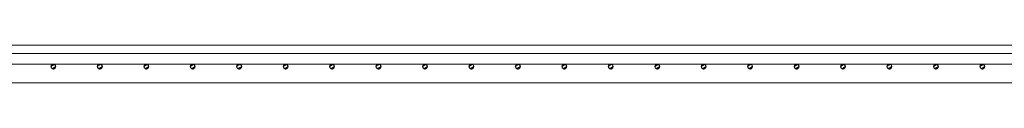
# Model space of a CAD drawing. Header units: millimetres. Extents: x -261 to 187, y -214 to 106.
# Tile 972 of 1056: x -216.0485 to -213.7123, y 25.5501 to 25.6402. Entities that reach past the tile are written whole.
import ezdxf

# ---------------------------------------------------------------- set-up
doc = ezdxf.new("R2010")
doc.units = ezdxf.units.MM
doc.header["$LTSCALE"] = 0.005
doc.header["$MEASUREMENT"] = 0
doc.layers.add('IFC-Corrimão-Contorno', color=9, linetype='Continuous', lineweight=5)
doc.layers.add('IFC-Parede padrão-Contorno', color=9, linetype='Continuous', lineweight=5)

msp = doc.modelspace()

# ---------------------------------------------------------------- linework, layer by layer
at = {"layer": 'IFC-Corrimão-Contorno', "lineweight": 5}
for p, q in [((-218.1979, 25.6202), (-211.5602, 25.6202)), ((-218.1728, 25.5951), (-211.5602, 25.5951)), ((-215.9747, 25.5891), (-215.9716, 25.5943)), ((-215.9747, 25.5891), (-215.9664, 25.5939)), ((-215.9747, 25.5891), (-215.9716, 25.5839)), ((-215.9738, 25.5921), (-215.9686, 25.5951)), ((-215.9738, 25.5921), (-215.9718, 25.5933)), ((-215.9738, 25.5861), (-215.9738, 25.5921)), ((-215.9738, 25.5885), (-215.9738, 25.5921)), ((-215.9738, 25.5861), (-215.9738, 25.5885)), ((-215.9738, 25.5861), (-215.9686, 25.5831)), ((-215.9738, 25.5861), (-215.9718, 25.585)), ((-215.9719, 25.585), (-215.9686, 25.5831)), ((-215.9718, 25.5933), (-215.9686, 25.5951)), ((-215.9716, 25.5943), (-215.9656, 25.5943)), ((-215.9716, 25.5839), (-215.9626, 25.5891)), ((-215.9716, 25.5839), (-215.9656, 25.5839)), ((-215.9686, 25.5951), (-215.9634, 25.5921)), ((-215.9686, 25.5951), (-215.9666, 25.594)), ((-215.9686, 25.5831), (-215.9634, 25.5861)), ((-215.9686, 25.5831), (-215.9666, 25.5843)), ((-215.9666, 25.594), (-215.9634, 25.5921)), ((-215.9666, 25.5843), (-215.9634, 25.5861)), ((-215.9664, 25.5939), (-215.9656, 25.5943)), ((-215.9656, 25.5943), (-215.9648, 25.5929)), ((-215.9656, 25.5839), (-215.9648, 25.5853)), ((-215.9648, 25.5929), (-215.9626, 25.5891)), ((-215.9648, 25.5853), (-215.9626, 25.5891)), ((-215.9634, 25.5861), (-215.9634, 25.5921)), ((-215.9634, 25.5885), (-215.9634, 25.5921)), ((-215.9634, 25.5861), (-215.9634, 25.5885)), ((-215.8644, 25.5891), (-215.8614, 25.5943)), ((-215.8644, 25.5891), (-215.8562, 25.5939)), ((-215.8644, 25.5891), (-215.8614, 25.5839)), ((-215.8636, 25.5921), (-215.8584, 25.5951)), ((-215.8636, 25.5921), (-215.8616, 25.5933)), ((-215.8636, 25.5861), (-215.8636, 25.5921)), ((-215.8636, 25.5885), (-215.8636, 25.5921)), ((-215.8636, 25.5861), (-215.8636, 25.5885)), ((-215.8636, 25.5861), (-215.8584, 25.5831)), ((-215.8636, 25.5861), (-215.8616, 25.585)), ((-215.8617, 25.585), (-215.8584, 25.5831)), ((-215.8616, 25.5933), (-215.8584, 25.5951)), ((-215.8614, 25.5943), (-215.8554, 25.5943)), ((-215.8614, 25.5839), (-215.8524, 25.5891)), ((-215.8614, 25.5839), (-215.8554, 25.5839)), ((-215.8584, 25.5951), (-215.8532, 25.5921)), ((-215.8584, 25.5951), (-215.8564, 25.594)), ((-215.8584, 25.5831), (-215.8532, 25.5861)), ((-215.8584, 25.5831), (-215.8564, 25.5843)), ((-215.8564, 25.594), (-215.8532, 25.5921)), ((-215.8564, 25.5843), (-215.8532, 25.5861)), ((-215.8562, 25.5939), (-215.8554, 25.5943)), ((-215.8554, 25.5943), (-215.8546, 25.5929)), ((-215.8554, 25.5839), (-215.8546, 25.5853)), ((-215.8546, 25.5929), (-215.8524, 25.5891)), ((-215.8546, 25.5853), (-215.8524, 25.5891)), ((-215.8532, 25.5861), (-215.8532, 25.5921)), ((-215.8532, 25.5885), (-215.8532, 25.5921)), ((-215.8532, 25.5861), (-215.8532, 25.5885)), ((-215.7542, 25.5891), (-215.7512, 25.5943)), ((-215.7542, 25.5891), (-215.746, 25.5939)), ((-215.7542, 25.5891), (-215.7512, 25.5839)), ((-215.7534, 25.5921), (-215.7482, 25.5951)), ((-215.7534, 25.5921), (-215.7514, 25.5933)), ((-215.7534, 25.5861), (-215.7534, 25.5921)), ((-215.7534, 25.5885), (-215.7534, 25.5921)), ((-215.7534, 25.5861), (-215.7534, 25.5885)), ((-215.7534, 25.5861), (-215.7482, 25.5831)), ((-215.7534, 25.5861), (-215.7514, 25.585)), ((-215.7515, 25.585), (-215.7482, 25.5831)), ((-215.7514, 25.5933), (-215.7482, 25.5951)), ((-215.7512, 25.5943), (-215.7452, 25.5943)), ((-215.7512, 25.5839), (-215.7422, 25.5891)), ((-215.7512, 25.5839), (-215.7452, 25.5839)), ((-215.7482, 25.5951), (-215.743, 25.5921)), ((-215.7482, 25.5951), (-215.7462, 25.594)), ((-215.7482, 25.5831), (-215.743, 25.5861)), ((-215.7482, 25.5831), (-215.7462, 25.5843)), ((-215.7462, 25.594), (-215.743, 25.5921)), ((-215.7462, 25.5843), (-215.743, 25.5861)), ((-215.746, 25.5939), (-215.7452, 25.5943)), ((-215.7452, 25.5943), (-215.7444, 25.5929)), ((-215.7452, 25.5839), (-215.7444, 25.5853)), ((-215.7444, 25.5929), (-215.7422, 25.5891)), ((-215.7444, 25.5853), (-215.7422, 25.5891)), ((-215.743, 25.5861), (-215.743, 25.5921)), ((-215.743, 25.5885), (-215.743, 25.5921)), ((-215.743, 25.5861), (-215.743, 25.5885)), ((-215.644, 25.5891), (-215.641, 25.5943)), ((-215.644, 25.5891), (-215.6358, 25.5939)), ((-215.644, 25.5891), (-215.641, 25.5839)), ((-215.6432, 25.5921), (-215.638, 25.5951)), ((-215.6432, 25.5921), (-215.6412, 25.5933)), ((-215.6432, 25.5861), (-215.6432, 25.5921)), ((-215.6432, 25.5885), (-215.6432, 25.5921)), ((-215.6432, 25.5861), (-215.6432, 25.5885)), ((-215.6432, 25.5861), (-215.638, 25.5831)), ((-215.6432, 25.5861), (-215.6412, 25.585)), ((-215.6413, 25.585), (-215.638, 25.5831)), ((-215.6412, 25.5933), (-215.638, 25.5951)), ((-215.641, 25.5943), (-215.635, 25.5943)), ((-215.641, 25.5839), (-215.632, 25.5891)), ((-215.641, 25.5839), (-215.635, 25.5839)), ((-215.638, 25.5951), (-215.6328, 25.5921)), ((-215.638, 25.5951), (-215.636, 25.594)), ((-215.638, 25.5831), (-215.6328, 25.5861)), ((-215.638, 25.5831), (-215.636, 25.5843)), ((-215.636, 25.594), (-215.6328, 25.5921)), ((-215.636, 25.5843), (-215.6328, 25.5861)), ((-215.6358, 25.5939), (-215.635, 25.5943)), ((-215.635, 25.5943), (-215.6342, 25.5929)), ((-215.635, 25.5839), (-215.6342, 25.5853)), ((-215.6342, 25.5929), (-215.632, 25.5891)), ((-215.6342, 25.5853), (-215.632, 25.5891)), ((-215.6328, 25.5861), (-215.6328, 25.5921)), ((-215.6328, 25.5885), (-215.6328, 25.5921)), ((-215.6328, 25.5861), (-215.6328, 25.5885)), ((-215.5338, 25.5891), (-215.5308, 25.5943)), ((-215.5338, 25.5891), (-215.5256, 25.5939)), ((-215.5338, 25.5891), (-215.5308, 25.5839)), ((-215.533, 25.5921), (-215.5278, 25.5951)), ((-215.533, 25.5921), (-215.531, 25.5933)), ((-215.533, 25.5861), (-215.533, 25.5921)), ((-215.533, 25.5885), (-215.533, 25.5921)), ((-215.533, 25.5861), (-215.533, 25.5885)), ((-215.533, 25.5861), (-215.5278, 25.5831)), ((-215.533, 25.5861), (-215.531, 25.585)), ((-215.5311, 25.585), (-215.5278, 25.5831)), ((-215.531, 25.5933), (-215.5278, 25.5951)), ((-215.5308, 25.5943), (-215.5264, 25.5943)), ((-215.5308, 25.5839), (-215.5218, 25.5891)), ((-215.5308, 25.5839), (-215.5264, 25.5839)), ((-215.5278, 25.5951), (-215.5226, 25.5921)), ((-215.5278, 25.5951), (-215.5258, 25.594)), ((-215.5278, 25.5831), (-215.5226, 25.5861)), ((-215.5278, 25.5831), (-215.5258, 25.5843)), ((-215.5264, 25.5943), (-215.5248, 25.5943)), ((-215.5264, 25.5839), (-215.5248, 25.5839)), ((-215.5258, 25.594), (-215.5226, 25.5921)), ((-215.5258, 25.5843), (-215.5226, 25.5861)), ((-215.5256, 25.5939), (-215.5248, 25.5943)), ((-215.5248, 25.5943), (-215.524, 25.5929)), ((-215.5248, 25.5839), (-215.524, 25.5853)), ((-215.524, 25.5929), (-215.5218, 25.5891)), ((-215.524, 25.5853), (-215.5218, 25.5891)), ((-215.5226, 25.5861), (-215.5226, 25.5921)), ((-215.5226, 25.5885), (-215.5226, 25.5921)), ((-215.5226, 25.5861), (-215.5226, 25.5885)), ((-215.4236, 25.5891), (-215.4206, 25.5943)), ((-215.4236, 25.5891), (-215.4154, 25.5939)), ((-215.4236, 25.5891), (-215.4206, 25.5839)), ((-215.4228, 25.5921), (-215.4176, 25.5951)), ((-215.4228, 25.5921), (-215.4208, 25.5933)), ((-215.4228, 25.5861), (-215.4228, 25.5921)), ((-215.4228, 25.5885), (-215.4228, 25.5921)), ((-215.4228, 25.5861), (-215.4228, 25.5885)), ((-215.4228, 25.5861), (-215.4176, 25.5831)), ((-215.4228, 25.5861), (-215.4208, 25.585)), ((-215.4209, 25.585), (-215.4176, 25.5831)), ((-215.4208, 25.5933), (-215.4176, 25.5951)), ((-215.4206, 25.5943), (-215.4146, 25.5943)), ((-215.4206, 25.5839), (-215.4116, 25.5891)), ((-215.4206, 25.5839), (-215.4162, 25.5839)), ((-215.4176, 25.5951), (-215.4124, 25.5921)), ((-215.4176, 25.5951), (-215.4156, 25.594)), ((-215.4176, 25.5831), (-215.4124, 25.5861)), ((-215.4176, 25.5831), (-215.4156, 25.5843)), ((-215.4162, 25.5839), (-215.4146, 25.5839)), ((-215.4156, 25.594), (-215.4124, 25.5921)), ((-215.4156, 25.5843), (-215.4124, 25.5861)), ((-215.4154, 25.5939), (-215.4146, 25.5943)), ((-215.4146, 25.5943), (-215.4138, 25.5929)), ((-215.4146, 25.5839), (-215.4138, 25.5853)), ((-215.4138, 25.5929), (-215.4116, 25.5891)), ((-215.4138, 25.5853), (-215.4116, 25.5891)), ((-215.4124, 25.5861), (-215.4124, 25.5921)), ((-215.4124, 25.5885), (-215.4124, 25.5921)), ((-215.4124, 25.5861), (-215.4124, 25.5885)), ((-215.3134, 25.5891), (-215.3104, 25.5943)), ((-215.3134, 25.5891), (-215.3052, 25.5939)), ((-215.3134, 25.5891), (-215.3104, 25.5839)), ((-215.3126, 25.5921), (-215.3074, 25.5951)), ((-215.3126, 25.5921), (-215.3106, 25.5933)), ((-215.3126, 25.5861), (-215.3126, 25.5921)), ((-215.3126, 25.5885), (-215.3126, 25.5921)), ((-215.3126, 25.5861), (-215.3126, 25.5885)), ((-215.3126, 25.5861), (-215.3074, 25.5831)), ((-215.3126, 25.5861), (-215.3106, 25.585)), ((-215.3106, 25.5933), (-215.3074, 25.5951)), ((-215.3106, 25.585), (-215.3074, 25.5831)), ((-215.3104, 25.5943), (-215.306, 25.5943)), ((-215.3104, 25.5839), (-215.3014, 25.5891)), ((-215.3104, 25.5839), (-215.306, 25.5839)), ((-215.3074, 25.5951), (-215.3022, 25.5921)), ((-215.3074, 25.5951), (-215.3054, 25.594)), ((-215.3074, 25.5831), (-215.3022, 25.5861)), ((-215.3074, 25.5831), (-215.3054, 25.5843)), ((-215.306, 25.5943), (-215.3044, 25.5943)), ((-215.306, 25.5839), (-215.3044, 25.5839)), ((-215.3054, 25.594), (-215.3022, 25.5921)), ((-215.3054, 25.5843), (-215.3022, 25.5861)), ((-215.3052, 25.5939), (-215.3044, 25.5943)), ((-215.3044, 25.5943), (-215.3036, 25.5929)), ((-215.3044, 25.5839), (-215.3036, 25.5853)), ((-215.3036, 25.5929), (-215.3014, 25.5891)), ((-215.3036, 25.5853), (-215.3014, 25.5891)), ((-215.3022, 25.5861), (-215.3022, 25.5921)), ((-215.3022, 25.5885), (-215.3022, 25.5921)), ((-215.3022, 25.5861), (-215.3022, 25.5885)), ((-215.2032, 25.5891), (-215.2002, 25.5943)), ((-215.2032, 25.5891), (-215.195, 25.5939)), ((-215.2032, 25.5891), (-215.2002, 25.5839)), ((-215.2024, 25.5921), (-215.1972, 25.5951)), ((-215.2024, 25.5921), (-215.2004, 25.5933)), ((-215.2024, 25.5861), (-215.2024, 25.5921)), ((-215.2024, 25.5885), (-215.2024, 25.5921)), ((-215.2024, 25.5861), (-215.2024, 25.5885)), ((-215.2024, 25.5861), (-215.1972, 25.5831)), ((-215.2024, 25.5861), (-215.2004, 25.585)), ((-215.2004, 25.5933), (-215.1972, 25.5951)), ((-215.2004, 25.585), (-215.1972, 25.5831)), ((-215.2002, 25.5943), (-215.1942, 25.5943)), ((-215.2002, 25.5839), (-215.1912, 25.5891)), ((-215.2002, 25.5839), (-215.1958, 25.5839)), ((-215.1972, 25.5951), (-215.192, 25.5921)), ((-215.1972, 25.5951), (-215.1951, 25.594)), ((-215.1972, 25.5831), (-215.192, 25.5861)), ((-215.1972, 25.5831), (-215.1951, 25.5843)), ((-215.1958, 25.5839), (-215.1942, 25.5839)), ((-215.1951, 25.594), (-215.192, 25.5921)), ((-215.1951, 25.5843), (-215.192, 25.5861)), ((-215.195, 25.5939), (-215.1942, 25.5943)), ((-215.1942, 25.5943), (-215.1934, 25.5929)), ((-215.1942, 25.5839), (-215.1934, 25.5853)), ((-215.1934, 25.5929), (-215.1912, 25.5891)), ((-215.1934, 25.5853), (-215.1912, 25.5891)), ((-215.192, 25.5861), (-215.192, 25.5921)), ((-215.192, 25.5885), (-215.192, 25.5921)), ((-215.192, 25.5861), (-215.192, 25.5885)), ((-215.093, 25.5891), (-215.09, 25.5943)), ((-215.093, 25.5891), (-215.0848, 25.5939)), ((-215.093, 25.5891), (-215.09, 25.5839)), ((-215.0922, 25.5921), (-215.087, 25.5951)), ((-215.0922, 25.5921), (-215.0901, 25.5933)), ((-215.0922, 25.5861), (-215.0922, 25.5921)), ((-215.0922, 25.5885), (-215.0922, 25.5921)), ((-215.0922, 25.5861), (-215.0922, 25.5885)), ((-215.0922, 25.5861), (-215.087, 25.5831)), ((-215.0922, 25.5861), (-215.0901, 25.585)), ((-215.0902, 25.585), (-215.087, 25.5831)), ((-215.0901, 25.5933), (-215.087, 25.5951)), ((-215.09, 25.5943), (-215.0856, 25.5943)), ((-215.09, 25.5839), (-215.081, 25.5891)), ((-215.09, 25.5839), (-215.0856, 25.5839)), ((-215.087, 25.5951), (-215.0818, 25.5921)), ((-215.087, 25.5951), (-215.0849, 25.594)), ((-215.087, 25.5831), (-215.0818, 25.5861)), ((-215.087, 25.5831), (-215.0849, 25.5843)), ((-215.0856, 25.5943), (-215.084, 25.5943)), ((-215.0856, 25.5839), (-215.084, 25.5839)), ((-215.0849, 25.594), (-215.0818, 25.5921)), ((-215.0849, 25.5843), (-215.0818, 25.5861)), ((-215.0848, 25.5939), (-215.084, 25.5943)), ((-215.084, 25.5943), (-215.0832, 25.5929)), ((-215.084, 25.5839), (-215.0832, 25.5853)), ((-215.0832, 25.5929), (-215.081, 25.5891)), ((-215.0832, 25.5853), (-215.081, 25.5891)), ((-215.0818, 25.5861), (-215.0818, 25.5921)), ((-215.0818, 25.5885), (-215.0818, 25.5921)), ((-215.0818, 25.5861), (-215.0818, 25.5885)), ((-214.9828, 25.5891), (-214.9798, 25.5943)), ((-214.9828, 25.5891), (-214.9746, 25.5939)), ((-214.9828, 25.5891), (-214.9798, 25.5839)), ((-214.982, 25.5921), (-214.9768, 25.5951)), ((-214.982, 25.5921), (-214.9799, 25.5933)), ((-214.982, 25.5861), (-214.982, 25.5921)), ((-214.982, 25.5885), (-214.982, 25.5921)), ((-214.982, 25.5861), (-214.982, 25.5885)), ((-214.982, 25.5861), (-214.9768, 25.5831)), ((-214.982, 25.5861), (-214.9799, 25.585)), ((-214.98, 25.585), (-214.9768, 25.5831)), ((-214.9799, 25.5933), (-214.9768, 25.5951)), ((-214.9798, 25.5943), (-214.9737, 25.5943)), ((-214.9798, 25.5839), (-214.9707, 25.5891)), ((-214.9798, 25.5839), (-214.9754, 25.5839)), ((-214.9768, 25.5951), (-214.9715, 25.5921)), ((-214.9768, 25.5951), (-214.9747, 25.594)), ((-214.9768, 25.5831), (-214.9715, 25.5861)), ((-214.9768, 25.5831), (-214.9747, 25.5843)), ((-214.9754, 25.5839), (-214.9737, 25.5839)), ((-214.9747, 25.594), (-214.9715, 25.5921)), ((-214.9747, 25.5843), (-214.9715, 25.5861)), ((-214.9746, 25.5939), (-214.9737, 25.5943)), ((-214.9737, 25.5943), (-214.9729, 25.5929)), ((-214.9737, 25.5839), (-214.9729, 25.5853)), ((-214.9729, 25.5929), (-214.9707, 25.5891)), ((-214.9729, 25.5853), (-214.9707, 25.5891)), ((-214.9715, 25.5861), (-214.9715, 25.5921)), ((-214.9715, 25.5885), (-214.9715, 25.5921)), ((-214.9715, 25.5861), (-214.9715, 25.5885)), ((-214.8726, 25.5891), (-214.8695, 25.5943)), ((-214.8726, 25.5891), (-214.8643, 25.5939)), ((-214.8726, 25.5891), (-214.8695, 25.5839)), ((-214.8717, 25.5921), (-214.8665, 25.5951)), ((-214.8717, 25.5921), (-214.8697, 25.5933)), ((-214.8717, 25.5861), (-214.8717, 25.5921)), ((-214.8717, 25.5885), (-214.8717, 25.5921)), ((-214.8717, 25.5861), (-214.8717, 25.5885)), ((-214.8717, 25.5861), (-214.8665, 25.5831)), ((-214.8717, 25.5861), (-214.8697, 25.585)), ((-214.8698, 25.585), (-214.8665, 25.5831)), ((-214.8697, 25.5933), (-214.8665, 25.5951)), ((-214.8695, 25.5943), (-214.8635, 25.5943)), ((-214.8695, 25.5839), (-214.8605, 25.5891)), ((-214.8695, 25.5839), (-214.8651, 25.5839)), ((-214.8665, 25.5951), (-214.8613, 25.5921)), ((-214.8665, 25.5951), (-214.8645, 25.594)), ((-214.8665, 25.5831), (-214.8613, 25.5861)), ((-214.8665, 25.5831), (-214.8645, 25.5843)), ((-214.8651, 25.5839), (-214.8635, 25.5839)), ((-214.8645, 25.594), (-214.8613, 25.5921)), ((-214.8645, 25.5843), (-214.8613, 25.5861)), ((-214.8643, 25.5939), (-214.8635, 25.5943)), ((-214.8635, 25.5943), (-214.8627, 25.5929)), ((-214.8635, 25.5839), (-214.8627, 25.5853)), ((-214.8627, 25.5929), (-214.8605, 25.5891)), ((-214.8627, 25.5853), (-214.8605, 25.5891)), ((-214.8613, 25.5861), (-214.8613, 25.5921)), ((-214.8613, 25.5885), (-214.8613, 25.5921)), ((-214.8613, 25.5861), (-214.8613, 25.5885)), ((-214.7623, 25.5891), (-214.7593, 25.5943)), ((-214.7623, 25.5891), (-214.7541, 25.5939)), ((-214.7623, 25.5891), (-214.7593, 25.5839)), ((-214.7615, 25.5921), (-214.7563, 25.5951)), ((-214.7615, 25.5921), (-214.7595, 25.5933)), ((-214.7615, 25.5861), (-214.7615, 25.5921)), ((-214.7615, 25.5885), (-214.7615, 25.5921)), ((-214.7615, 25.5861), (-214.7615, 25.5885)), ((-214.7615, 25.5861), (-214.7563, 25.5831)), ((-214.7615, 25.5861), (-214.7595, 25.585)), ((-214.7596, 25.585), (-214.7563, 25.5831)), ((-214.7595, 25.5933), (-214.7563, 25.5951)), ((-214.7593, 25.5943), (-214.7533, 25.5943)), ((-214.7593, 25.5839), (-214.7503, 25.5891)), ((-214.7593, 25.5839), (-214.7549, 25.5839)), ((-214.7563, 25.5951), (-214.7511, 25.5921)), ((-214.7563, 25.5951), (-214.7543, 25.594)), ((-214.7563, 25.5831), (-214.7511, 25.5861)), ((-214.7563, 25.5831), (-214.7543, 25.5843)), ((-214.7549, 25.5839), (-214.7533, 25.5839)), ((-214.7543, 25.594), (-214.7511, 25.5921)), ((-214.7543, 25.5843), (-214.7511, 25.5861)), ((-214.7541, 25.5939), (-214.7533, 25.5943)), ((-214.7533, 25.5943), (-214.7525, 25.5929)), ((-214.7533, 25.5839), (-214.7525, 25.5853)), ((-214.7525, 25.5929), (-214.7503, 25.5891)), ((-214.7525, 25.5853), (-214.7503, 25.5891)), ((-214.7511, 25.5861), (-214.7511, 25.5921)), ((-214.7511, 25.5885), (-214.7511, 25.5921)), ((-214.7511, 25.5861), (-214.7511, 25.5885)), ((-214.6521, 25.5891), (-214.6491, 25.5943)), ((-214.6521, 25.5891), (-214.6439, 25.5939)), ((-214.6521, 25.5891), (-214.6491, 25.5839)), ((-214.6513, 25.5921), (-214.6461, 25.5951)), ((-214.6513, 25.5921), (-214.6493, 25.5933)), ((-214.6513, 25.5861), (-214.6513, 25.5921)), ((-214.6513, 25.5885), (-214.6513, 25.5921)), ((-214.6513, 25.5861), (-214.6513, 25.5885)), ((-214.6513, 25.5861), (-214.6461, 25.5831)), ((-214.6513, 25.5861), (-214.6493, 25.585)), ((-214.6494, 25.585), (-214.6461, 25.5831)), ((-214.6493, 25.5933), (-214.6461, 25.5951)), ((-214.6491, 25.5943), (-214.6431, 25.5943)), ((-214.6491, 25.5839), (-214.6401, 25.5891)), ((-214.6491, 25.5839), (-214.6447, 25.5839)), ((-214.6461, 25.5951), (-214.6409, 25.5921)), ((-214.6461, 25.5951), (-214.6441, 25.594)), ((-214.6461, 25.5831), (-214.6409, 25.5861)), ((-214.6461, 25.5831), (-214.6441, 25.5843)), ((-214.6447, 25.5839), (-214.6431, 25.5839)), ((-214.6441, 25.594), (-214.6409, 25.5921)), ((-214.6441, 25.5843), (-214.6409, 25.5861)), ((-214.6439, 25.5939), (-214.6431, 25.5943)), ((-214.6431, 25.5943), (-214.6423, 25.5929)), ((-214.6431, 25.5839), (-214.6423, 25.5853)), ((-214.6423, 25.5929), (-214.6401, 25.5891)), ((-214.6423, 25.5853), (-214.6401, 25.5891)), ((-214.6409, 25.5861), (-214.6409, 25.5921)), ((-214.6409, 25.5885), (-214.6409, 25.5921)), ((-214.6409, 25.5861), (-214.6409, 25.5885)), ((-214.5419, 25.5891), (-214.5389, 25.5943)), ((-214.5419, 25.5891), (-214.5337, 25.5939)), ((-214.5419, 25.5891), (-214.5389, 25.5839)), ((-214.5411, 25.5921), (-214.5359, 25.5951)), ((-214.5411, 25.5921), (-214.5391, 25.5933)), ((-214.5411, 25.5861), (-214.5411, 25.5921)), ((-214.5411, 25.5885), (-214.5411, 25.5921)), ((-214.5411, 25.5861), (-214.5411, 25.5885)), ((-214.5411, 25.5861), (-214.5359, 25.5831)), ((-214.5411, 25.5861), (-214.5391, 25.585)), ((-214.5392, 25.585), (-214.5359, 25.5831)), ((-214.5391, 25.5933), (-214.5359, 25.5951)), ((-214.5389, 25.5943), (-214.5345, 25.5943)), ((-214.5389, 25.5839), (-214.5299, 25.5891)), ((-214.5389, 25.5839), (-214.5345, 25.5839)), ((-214.5359, 25.5951), (-214.5307, 25.5921)), ((-214.5359, 25.5951), (-214.5339, 25.594)), ((-214.5359, 25.5831), (-214.5307, 25.5861)), ((-214.5359, 25.5831), (-214.5339, 25.5843)), ((-214.5345, 25.5943), (-214.5329, 25.5943)), ((-214.5345, 25.5839), (-214.5329, 25.5839)), ((-214.5339, 25.594), (-214.5307, 25.5921)), ((-214.5339, 25.5843), (-214.5307, 25.5861)), ((-214.5337, 25.5939), (-214.5329, 25.5943)), ((-214.5329, 25.5943), (-214.5321, 25.5929)), ((-214.5329, 25.5839), (-214.5321, 25.5853)), ((-214.5321, 25.5929), (-214.5299, 25.5891)), ((-214.5321, 25.5853), (-214.5299, 25.5891)), ((-214.5307, 25.5861), (-214.5307, 25.5921)), ((-214.5307, 25.5885), (-214.5307, 25.5921)), ((-214.5307, 25.5861), (-214.5307, 25.5885)), ((-214.4317, 25.5891), (-214.4287, 25.5943)), ((-214.4317, 25.5891), (-214.4235, 25.5939)), ((-214.4317, 25.5891), (-214.4287, 25.5839)), ((-214.4309, 25.5921), (-214.4257, 25.5951)), ((-214.4309, 25.5921), (-214.4289, 25.5933)), ((-214.4309, 25.5861), (-214.4309, 25.5921)), ((-214.4309, 25.5885), (-214.4309, 25.5921)), ((-214.4309, 25.5861), (-214.4309, 25.5885)), ((-214.4309, 25.5861), (-214.4257, 25.5831)), ((-214.4309, 25.5861), (-214.4289, 25.585)), ((-214.429, 25.585), (-214.4257, 25.5831)), ((-214.4289, 25.5933), (-214.4257, 25.5951)), ((-214.4287, 25.5943), (-214.4227, 25.5943)), ((-214.4287, 25.5839), (-214.4197, 25.5891)), ((-214.4287, 25.5839), (-214.4243, 25.5839)), ((-214.4257, 25.5951), (-214.4205, 25.5921)), ((-214.4257, 25.5951), (-214.4237, 25.594)), ((-214.4257, 25.5831), (-214.4205, 25.5861)), ((-214.4257, 25.5831), (-214.4237, 25.5843)), ((-214.4243, 25.5839), (-214.4227, 25.5839)), ((-214.4237, 25.594), (-214.4205, 25.5921)), ((-214.4237, 25.5843), (-214.4205, 25.5861)), ((-214.4235, 25.5939), (-214.4227, 25.5943)), ((-214.4227, 25.5943), (-214.4219, 25.5929)), ((-214.4227, 25.5839), (-214.4219, 25.5853)), ((-214.4219, 25.5929), (-214.4197, 25.5891)), ((-214.4219, 25.5853), (-214.4197, 25.5891)), ((-214.4205, 25.5861), (-214.4205, 25.5921)), ((-214.4205, 25.5885), (-214.4205, 25.5921)), ((-214.4205, 25.5861), (-214.4205, 25.5885)), ((-214.3215, 25.5891), (-214.3185, 25.5943)), ((-214.3215, 25.5891), (-214.3133, 25.5939)), ((-214.3215, 25.5891), (-214.3185, 25.5839)), ((-214.3207, 25.5921), (-214.3155, 25.5951)), ((-214.3207, 25.5921), (-214.3187, 25.5933)), ((-214.3207, 25.5861), (-214.3207, 25.5921)), ((-214.3207, 25.5885), (-214.3207, 25.5921)), ((-214.3207, 25.5861), (-214.3207, 25.5885)), ((-214.3207, 25.5861), (-214.3155, 25.5831)), ((-214.3207, 25.5861), (-214.3187, 25.585)), ((-214.3188, 25.585), (-214.3155, 25.5831)), ((-214.3187, 25.5933), (-214.3155, 25.5951)), ((-214.3185, 25.5943), (-214.3141, 25.5943)), ((-214.3185, 25.5839), (-214.3095, 25.5891)), ((-214.3185, 25.5839), (-214.3141, 25.5839)), ((-214.3155, 25.5951), (-214.3103, 25.5921)), ((-214.3155, 25.5951), (-214.3135, 25.594)), ((-214.3155, 25.5831), (-214.3103, 25.5861)), ((-214.3155, 25.5831), (-214.3135, 25.5843)), ((-214.3141, 25.5943), (-214.3125, 25.5943)), ((-214.3141, 25.5839), (-214.3125, 25.5839)), ((-214.3135, 25.594), (-214.3103, 25.5921)), ((-214.3135, 25.5843), (-214.3103, 25.5861)), ((-214.3133, 25.5939), (-214.3125, 25.5943)), ((-214.3125, 25.5943), (-214.3117, 25.5929)), ((-214.3125, 25.5839), (-214.3117, 25.5853)), ((-214.3117, 25.5929), (-214.3095, 25.5891)), ((-214.3117, 25.5853), (-214.3095, 25.5891)), ((-214.3103, 25.5861), (-214.3103, 25.5921)), ((-214.3103, 25.5885), (-214.3103, 25.5921)), ((-214.3103, 25.5861), (-214.3103, 25.5885)), ((-214.2113, 25.5891), (-214.2083, 25.5943)), ((-214.2113, 25.5891), (-214.2031, 25.5939)), ((-214.2113, 25.5891), (-214.2083, 25.5839)), ((-214.2105, 25.5921), (-214.2053, 25.5951)), ((-214.2105, 25.5921), (-214.2085, 25.5933)), ((-214.2105, 25.5861), (-214.2105, 25.5921)), ((-214.2105, 25.5885), (-214.2105, 25.5921)), ((-214.2105, 25.5861), (-214.2105, 25.5885)), ((-214.2105, 25.5861), (-214.2053, 25.5831)), ((-214.2105, 25.5861), (-214.2085, 25.585)), ((-214.2085, 25.5933), (-214.2053, 25.5951)), ((-214.2085, 25.585), (-214.2053, 25.5831)), ((-214.2083, 25.5943), (-214.2023, 25.5943)), ((-214.2083, 25.5839), (-214.1993, 25.5891)), ((-214.2083, 25.5839), (-214.2039, 25.5839)), ((-214.2053, 25.5951), (-214.2001, 25.5921)), ((-214.2053, 25.5951), (-214.2033, 25.594)), ((-214.2053, 25.5831), (-214.2001, 25.5861)), ((-214.2053, 25.5831), (-214.2033, 25.5843)), ((-214.2039, 25.5839), (-214.2023, 25.5839)), ((-214.2033, 25.594), (-214.2001, 25.5921)), ((-214.2033, 25.5843), (-214.2001, 25.5861)), ((-214.2031, 25.5939), (-214.2023, 25.5943)), ((-214.2023, 25.5943), (-214.2015, 25.5929)), ((-214.2023, 25.5839), (-214.2015, 25.5853)), ((-214.2015, 25.5929), (-214.1993, 25.5891)), ((-214.2015, 25.5853), (-214.1993, 25.5891)), ((-214.2001, 25.5861), (-214.2001, 25.5921)), ((-214.2001, 25.5885), (-214.2001, 25.5921)), ((-214.2001, 25.5861), (-214.2001, 25.5885)), ((-214.1011, 25.5891), (-214.0981, 25.5943)), ((-214.1011, 25.5891), (-214.0929, 25.5939)), ((-214.1011, 25.5891), (-214.0981, 25.5839)), ((-214.1003, 25.5921), (-214.0951, 25.5951)), ((-214.1003, 25.5921), (-214.0983, 25.5933)), ((-214.1003, 25.5861), (-214.1003, 25.5921)), ((-214.1003, 25.5885), (-214.1003, 25.5921)), ((-214.1003, 25.5861), (-214.1003, 25.5885)), ((-214.1003, 25.5861), (-214.0951, 25.5831)), ((-214.1003, 25.5861), (-214.0983, 25.585)), ((-214.0983, 25.5933), (-214.0951, 25.5951)), ((-214.0983, 25.585), (-214.0951, 25.5831)), ((-214.0981, 25.5943), (-214.0921, 25.5943)), ((-214.0981, 25.5839), (-214.0891, 25.5891)), ((-214.0981, 25.5839), (-214.0937, 25.5839)), ((-214.0951, 25.5951), (-214.0899, 25.5921)), ((-214.0951, 25.5951), (-214.093, 25.594)), ((-214.0951, 25.5831), (-214.0899, 25.5861)), ((-214.0951, 25.5831), (-214.093, 25.5843)), ((-214.0937, 25.5839), (-214.0921, 25.5839)), ((-214.093, 25.594), (-214.0899, 25.5921)), ((-214.093, 25.5843), (-214.0899, 25.5861)), ((-214.0929, 25.5939), (-214.0921, 25.5943)), ((-214.0921, 25.5943), (-214.0913, 25.5929)), ((-214.0921, 25.5839), (-214.0913, 25.5853)), ((-214.0913, 25.5929), (-214.0891, 25.5891)), ((-214.0913, 25.5853), (-214.0891, 25.5891)), ((-214.0899, 25.5861), (-214.0899, 25.5921)), ((-214.0899, 25.5885), (-214.0899, 25.5921)), ((-214.0899, 25.5861), (-214.0899, 25.5885)), ((-213.9909, 25.5891), (-213.9879, 25.5943)), ((-213.9909, 25.5891), (-213.9827, 25.5939)), ((-213.9909, 25.5891), (-213.9879, 25.5839)), ((-213.9901, 25.5921), (-213.9849, 25.5951)), ((-213.9901, 25.5921), (-213.988, 25.5933)), ((-213.9901, 25.5861), (-213.9901, 25.5921)), ((-213.9901, 25.5885), (-213.9901, 25.5921)), ((-213.9901, 25.5861), (-213.9901, 25.5885)), ((-213.9901, 25.5861), (-213.9849, 25.5831)), ((-213.9901, 25.5861), (-213.988, 25.585)), ((-213.9881, 25.585), (-213.9849, 25.5831)), ((-213.988, 25.5933), (-213.9849, 25.5951)), ((-213.9879, 25.5943), (-213.9835, 25.5943)), ((-213.9879, 25.5839), (-213.9789, 25.5891)), ((-213.9879, 25.5839), (-213.9835, 25.5839)), ((-213.9849, 25.5951), (-213.9797, 25.5921)), ((-213.9849, 25.5951), (-213.9828, 25.594)), ((-213.9849, 25.5831), (-213.9797, 25.5861)), ((-213.9849, 25.5831), (-213.9828, 25.5843)), ((-213.9835, 25.5943), (-213.9819, 25.5943)), ((-213.9835, 25.5839), (-213.9819, 25.5839)), ((-213.9828, 25.594), (-213.9797, 25.5921)), ((-213.9828, 25.5843), (-213.9797, 25.5861)), ((-213.9827, 25.5939), (-213.9819, 25.5943)), ((-213.9819, 25.5943), (-213.9811, 25.5929)), ((-213.9819, 25.5839), (-213.9811, 25.5853)), ((-213.9811, 25.5929), (-213.9789, 25.5891)), ((-213.9811, 25.5853), (-213.9789, 25.5891)), ((-213.9797, 25.5861), (-213.9797, 25.5921)), ((-213.9797, 25.5885), (-213.9797, 25.5921)), ((-213.9797, 25.5861), (-213.9797, 25.5885)), ((-213.8807, 25.5891), (-213.8777, 25.5943)), ((-213.8807, 25.5891), (-213.8725, 25.5939)), ((-213.8807, 25.5891), (-213.8777, 25.5839)), ((-213.8799, 25.5921), (-213.8747, 25.5951)), ((-213.8799, 25.5921), (-213.8778, 25.5933)), ((-213.8799, 25.5861), (-213.8799, 25.5921)), ((-213.8799, 25.5885), (-213.8799, 25.5921)), ((-213.8799, 25.5861), (-213.8799, 25.5885)), ((-213.8799, 25.5861), (-213.8747, 25.5831)), ((-213.8799, 25.5861), (-213.8778, 25.585)), ((-213.8779, 25.585), (-213.8747, 25.5831)), ((-213.8778, 25.5933), (-213.8747, 25.5951)), ((-213.8777, 25.5943), (-213.8716, 25.5943)), ((-213.8777, 25.5839), (-213.8686, 25.5891)), ((-213.8777, 25.5839), (-213.8733, 25.5839)), ((-213.8747, 25.5951), (-213.8694, 25.5921)), ((-213.8747, 25.5951), (-213.8726, 25.594)), ((-213.8747, 25.5831), (-213.8694, 25.5861)), ((-213.8747, 25.5831), (-213.8726, 25.5843)), ((-213.8733, 25.5839), (-213.8716, 25.5839)), ((-213.8726, 25.594), (-213.8694, 25.5921)), ((-213.8726, 25.5843), (-213.8694, 25.5861)), ((-213.8725, 25.5939), (-213.8716, 25.5943)), ((-213.8716, 25.5943), (-213.8708, 25.5929)), ((-213.8716, 25.5839), (-213.8708, 25.5853)), ((-213.8708, 25.5929), (-213.8686, 25.5891)), ((-213.8708, 25.5853), (-213.8686, 25.5891)), ((-213.8694, 25.5861), (-213.8694, 25.5921)), ((-213.8694, 25.5885), (-213.8694, 25.5921)), ((-213.8694, 25.5861), (-213.8694, 25.5885)), ((-213.7705, 25.5891), (-213.7675, 25.5943)), ((-213.7705, 25.5891), (-213.7622, 25.5939)), ((-213.7705, 25.5891), (-213.7675, 25.5839)), ((-213.7697, 25.5921), (-213.7644, 25.5951)), ((-213.7697, 25.5921), (-213.7676, 25.5933)), ((-213.7697, 25.5861), (-213.7697, 25.5921)), ((-213.7697, 25.5885), (-213.7697, 25.5921)), ((-213.7697, 25.5861), (-213.7697, 25.5885)), ((-213.7697, 25.5861), (-213.7644, 25.5831)), ((-213.7697, 25.5861), (-213.7676, 25.585)), ((-213.7677, 25.585), (-213.7644, 25.5831)), ((-213.7676, 25.5933), (-213.7644, 25.5951)), ((-213.7675, 25.5943), (-213.7614, 25.5943)), ((-213.7675, 25.5839), (-213.7584, 25.5891)), ((-213.7675, 25.5839), (-213.763, 25.5839)), ((-213.7644, 25.5951), (-213.7592, 25.5921)), ((-213.7644, 25.5951), (-213.7624, 25.594)), ((-213.7644, 25.5831), (-213.7592, 25.5861)), ((-213.7644, 25.5831), (-213.7624, 25.5843)), ((-213.763, 25.5839), (-213.7614, 25.5839)), ((-213.7624, 25.594), (-213.7592, 25.5921)), ((-213.7624, 25.5843), (-213.7592, 25.5861)), ((-213.7622, 25.5939), (-213.7614, 25.5943)), ((-213.7614, 25.5943), (-213.7606, 25.5929)), ((-213.7614, 25.5839), (-213.7606, 25.5853)), ((-213.7606, 25.5929), (-213.7584, 25.5891)), ((-213.7606, 25.5853), (-213.7584, 25.5891)), ((-213.7592, 25.5861), (-213.7592, 25.5921)), ((-213.7592, 25.5885), (-213.7592, 25.5921)), ((-213.7592, 25.5861), (-213.7592, 25.5885))]:
    msp.add_line(p, q, dxfattribs=at)
at = {"layer": 'IFC-Parede padrão-Contorno', "lineweight": 5}
for p, q in [((-218.1278, 25.6402), (-211.5402, 25.6402)), ((-218.1278, 25.5501), (-211.5402, 25.5501))]:
    msp.add_line(p, q, dxfattribs=at)

doc.saveas('drawing.dxf')
